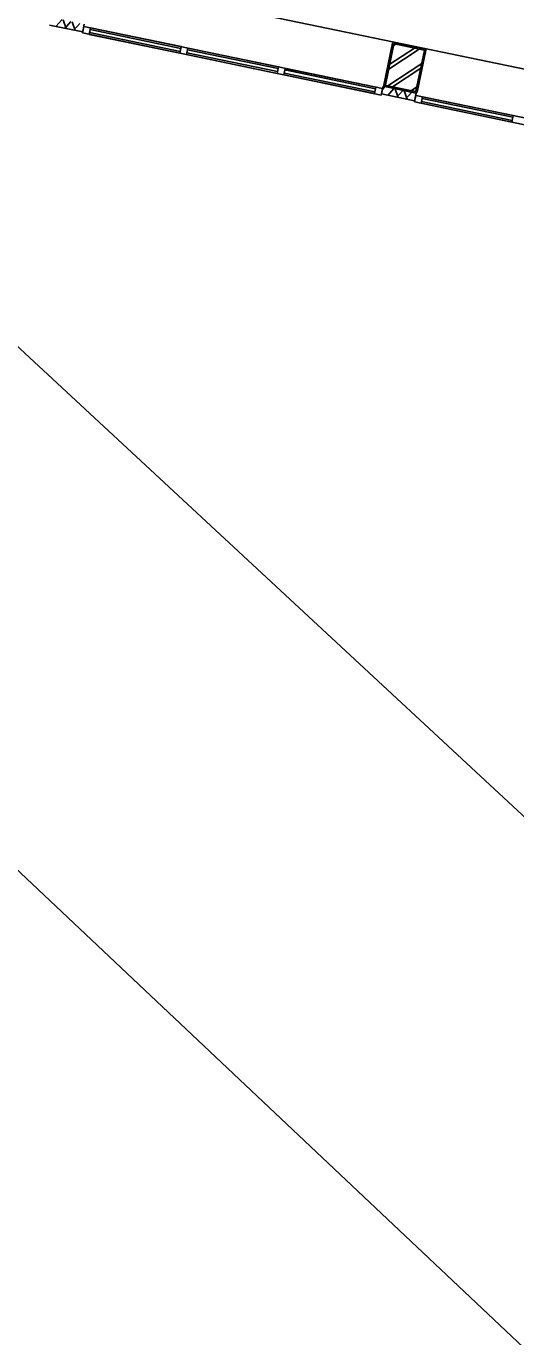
# Model space of a CAD drawing. Extents: x 81065 to 81486, y 452384 to 452681.
# Drawn here: x 81105.72 to 81110.05, y 452562.34 to 452573.94 of the extents above; entities that cross this region are included whole.
import ezdxf

# ---------------------------------------------------------------- set-up
doc = ezdxf.new("R2010")
doc.units = 0
doc.layers.add('B-BH-VH-KANTOPSLUITING-GV', color=7, linetype='Continuous')

msp = doc.modelspace()

# ---------------------------------------------------------------- linework, layer by layer
at = {"layer": 'B-BH-VH-KANTOPSLUITING-GV'}
for p, q in [((81131.094, 452569.213), (81080.767, 452579.66)), ((81105.983, 452573.943), (81106.037, 452574.003)), ((81106.073, 452573.924), (81106.048, 452574.001)), ((81106.073, 452573.924), (81106.048, 452574.001)), ((81105.926, 452573.955), (81106.22, 452573.894)), ((81106.062, 452573.926), (81106.116, 452573.987)), ((81106.152, 452573.908), (81106.127, 452573.984)), ((81106.141, 452573.91), (81106.195, 452573.97)), ((81106.23, 452573.943), (81106.218, 452573.885)), ((81106.23, 452573.943), (81106.218, 452573.885)), ((81108.862, 452573.336), (81106.218, 452573.885)), ((81106.218, 452573.885), (81108.862, 452573.336)), ((81106.234, 452573.962), (81106.22, 452573.894)), ((81108.874, 452573.394), (81106.23, 452573.943)), ((81106.23, 452573.943), (81108.874, 452573.394)), ((81106.289, 452573.93), (81106.277, 452573.873)), ((81106.289, 452573.93), (81106.277, 452573.873)), ((81106.289, 452573.93), (81106.277, 452573.873)), ((81106.289, 452573.93), (81106.277, 452573.873)), ((81106.289, 452573.93), (81106.277, 452573.873)), ((81106.289, 452573.93), (81106.277, 452573.873)), ((81106.289, 452573.93), (81106.277, 452573.873)), ((81106.289, 452573.93), (81106.277, 452573.873)), ((81106.289, 452573.93), (81106.277, 452573.873)), ((81106.289, 452573.93), (81106.277, 452573.873)), ((81106.286, 452573.916), (81106.28, 452573.888)), ((81106.286, 452573.916), (81106.28, 452573.888)), ((81106.286, 452573.916), (81106.28, 452573.888)), ((81106.286, 452573.916), (81106.28, 452573.888)), ((81106.286, 452573.916), (81106.28, 452573.888)), ((81106.286, 452573.916), (81106.28, 452573.888)), ((81106.286, 452573.916), (81106.28, 452573.888)), ((81106.286, 452573.916), (81106.28, 452573.888)), ((81106.286, 452573.916), (81106.28, 452573.888)), ((81106.286, 452573.916), (81106.28, 452573.888)), ((81107.083, 452573.721), (81106.28, 452573.888)), ((81106.28, 452573.888), (81107.083, 452573.721)), ((81107.083, 452573.721), (81106.28, 452573.888)), ((81106.28, 452573.888), (81107.083, 452573.721)), ((81107.083, 452573.721), (81106.28, 452573.888)), ((81106.28, 452573.888), (81107.083, 452573.721)), ((81107.083, 452573.721), (81106.28, 452573.888)), ((81106.28, 452573.888), (81107.083, 452573.721)), ((81107.083, 452573.721), (81106.28, 452573.888)), ((81106.28, 452573.888), (81107.083, 452573.721)), ((81107.089, 452573.749), (81106.286, 452573.916)), ((81106.286, 452573.916), (81107.089, 452573.749)), ((81107.089, 452573.749), (81106.286, 452573.916)), ((81106.286, 452573.916), (81107.089, 452573.749)), ((81107.089, 452573.749), (81106.286, 452573.916)), ((81106.286, 452573.916), (81107.089, 452573.749)), ((81107.089, 452573.749), (81106.286, 452573.916)), ((81106.286, 452573.916), (81107.089, 452573.749)), ((81107.089, 452573.749), (81106.286, 452573.916)), ((81106.286, 452573.916), (81107.089, 452573.749)), ((81107.092, 452573.764), (81106.289, 452573.93)), ((81106.289, 452573.93), (81107.092, 452573.764)), ((81107.092, 452573.764), (81106.289, 452573.93)), ((81106.289, 452573.93), (81107.092, 452573.764)), ((81107.092, 452573.764), (81106.289, 452573.93)), ((81106.289, 452573.93), (81107.092, 452573.764)), ((81107.092, 452573.764), (81106.289, 452573.93)), ((81106.289, 452573.93), (81107.092, 452573.764)), ((81107.092, 452573.764), (81106.289, 452573.93)), ((81106.289, 452573.93), (81107.092, 452573.764)), ((81107.08, 452573.706), (81106.277, 452573.873)), ((81106.277, 452573.873), (81107.08, 452573.706)), ((81107.08, 452573.706), (81106.277, 452573.873)), ((81106.277, 452573.873), (81107.08, 452573.706)), ((81107.08, 452573.706), (81106.277, 452573.873)), ((81106.277, 452573.873), (81107.08, 452573.706)), ((81107.08, 452573.706), (81106.277, 452573.873)), ((81106.277, 452573.873), (81107.08, 452573.706)), ((81107.08, 452573.706), (81106.277, 452573.873)), ((81106.277, 452573.873), (81107.08, 452573.706)), ((81108.963, 452573.794), (81108.886, 452573.422)), ((81108.899, 452573.425), (81108.974, 452573.785)), ((81108.968, 452573.8), (81108.963, 452573.794)), ((81108.975, 452573.801), (81108.968, 452573.8)), ((81108.971, 452573.774), (81108.99, 452573.786)), ((81108.974, 452573.785), (81108.975, 452573.788)), ((81109.249, 452573.745), (81108.975, 452573.801)), ((81108.975, 452573.788), (81108.978, 452573.788)), ((81108.978, 452573.788), (81109.241, 452573.734)), ((81107.092, 452573.764), (81107.08, 452573.706)), ((81107.092, 452573.764), (81107.08, 452573.706)), ((81107.092, 452573.764), (81107.08, 452573.706)), ((81107.092, 452573.764), (81107.08, 452573.706)), ((81107.092, 452573.764), (81107.08, 452573.706)), ((81107.092, 452573.764), (81107.08, 452573.706)), ((81107.092, 452573.764), (81107.08, 452573.706)), ((81107.092, 452573.764), (81107.08, 452573.706)), ((81107.092, 452573.764), (81107.08, 452573.706)), ((81107.092, 452573.764), (81107.08, 452573.706)), ((81107.089, 452573.749), (81107.083, 452573.721)), ((81107.089, 452573.749), (81107.083, 452573.721)), ((81107.089, 452573.749), (81107.083, 452573.721)), ((81107.089, 452573.749), (81107.083, 452573.721)), ((81107.089, 452573.749), (81107.083, 452573.721)), ((81107.089, 452573.749), (81107.083, 452573.721)), ((81107.089, 452573.749), (81107.083, 452573.721)), ((81107.089, 452573.749), (81107.083, 452573.721)), ((81107.089, 452573.749), (81107.083, 452573.721)), ((81107.089, 452573.749), (81107.083, 452573.721)), ((81107.151, 452573.751), (81107.139, 452573.694)), ((81107.151, 452573.751), (81107.139, 452573.694)), ((81107.151, 452573.751), (81107.139, 452573.694)), ((81107.151, 452573.751), (81107.139, 452573.694)), ((81107.151, 452573.751), (81107.139, 452573.694)), ((81107.151, 452573.751), (81107.139, 452573.694)), ((81107.151, 452573.751), (81107.139, 452573.694)), ((81107.151, 452573.751), (81107.139, 452573.694)), ((81107.151, 452573.751), (81107.139, 452573.694)), ((81107.151, 452573.751), (81107.139, 452573.694)), ((81107.941, 452573.527), (81107.139, 452573.694)), ((81107.139, 452573.694), (81107.941, 452573.527)), ((81107.941, 452573.527), (81107.139, 452573.694)), ((81107.139, 452573.694), (81107.941, 452573.527)), ((81107.941, 452573.527), (81107.139, 452573.694)), ((81107.139, 452573.694), (81107.941, 452573.527)), ((81107.941, 452573.527), (81107.139, 452573.694)), ((81107.139, 452573.694), (81107.941, 452573.527)), ((81107.941, 452573.527), (81107.139, 452573.694)), ((81107.139, 452573.694), (81107.941, 452573.527)), ((81107.148, 452573.737), (81107.142, 452573.709)), ((81107.148, 452573.737), (81107.142, 452573.709)), ((81107.148, 452573.737), (81107.142, 452573.709)), ((81107.148, 452573.737), (81107.142, 452573.709)), ((81107.148, 452573.737), (81107.142, 452573.709)), ((81107.148, 452573.737), (81107.142, 452573.709)), ((81107.148, 452573.737), (81107.142, 452573.709)), ((81107.148, 452573.737), (81107.142, 452573.709)), ((81107.148, 452573.737), (81107.142, 452573.709)), ((81107.148, 452573.737), (81107.142, 452573.709)), ((81107.142, 452573.709), (81107.945, 452573.543)), ((81107.945, 452573.543), (81107.142, 452573.709)), ((81107.945, 452573.543), (81107.142, 452573.709)), ((81107.142, 452573.709), (81107.945, 452573.543)), ((81107.945, 452573.543), (81107.142, 452573.709)), ((81107.142, 452573.709), (81107.945, 452573.543)), ((81107.945, 452573.543), (81107.142, 452573.709)), ((81107.142, 452573.709), (81107.945, 452573.543)), ((81107.945, 452573.543), (81107.142, 452573.709)), ((81107.142, 452573.709), (81107.945, 452573.543)), ((81107.148, 452573.737), (81107.95, 452573.57)), ((81107.95, 452573.57), (81107.148, 452573.737)), ((81107.95, 452573.57), (81107.148, 452573.737)), ((81107.148, 452573.737), (81107.95, 452573.57)), ((81107.95, 452573.57), (81107.148, 452573.737)), ((81107.148, 452573.737), (81107.95, 452573.57)), ((81107.95, 452573.57), (81107.148, 452573.737)), ((81107.148, 452573.737), (81107.95, 452573.57)), ((81107.95, 452573.57), (81107.148, 452573.737)), ((81107.148, 452573.737), (81107.95, 452573.57)), ((81107.953, 452573.585), (81107.151, 452573.751)), ((81107.151, 452573.751), (81107.953, 452573.585)), ((81107.953, 452573.585), (81107.151, 452573.751)), ((81107.151, 452573.751), (81107.953, 452573.585)), ((81107.953, 452573.585), (81107.151, 452573.751)), ((81107.151, 452573.751), (81107.953, 452573.585)), ((81107.953, 452573.585), (81107.151, 452573.751)), ((81107.151, 452573.751), (81107.953, 452573.585)), ((81107.953, 452573.585), (81107.151, 452573.751)), ((81107.151, 452573.751), (81107.953, 452573.585)), ((81108.928, 452573.566), (81109.197, 452573.743)), ((81108.937, 452573.608), (81109.156, 452573.752)), ((81109.244, 452573.729), (81109.169, 452573.369)), ((81109.18, 452573.361), (81109.257, 452573.733)), ((81109.241, 452573.734), (81109.243, 452573.732)), ((81109.243, 452573.732), (81109.244, 452573.729)), ((81109.256, 452573.74), (81109.249, 452573.745)), ((81109.257, 452573.733), (81109.256, 452573.74)), ((81107.953, 452573.585), (81107.941, 452573.527)), ((81107.953, 452573.585), (81107.941, 452573.527)), ((81107.953, 452573.585), (81107.941, 452573.527)), ((81107.953, 452573.585), (81107.941, 452573.527)), ((81107.953, 452573.585), (81107.941, 452573.527)), ((81107.953, 452573.585), (81107.941, 452573.527)), ((81107.953, 452573.585), (81107.941, 452573.527)), ((81107.953, 452573.585), (81107.941, 452573.527)), ((81107.953, 452573.585), (81107.941, 452573.527)), ((81107.953, 452573.585), (81107.941, 452573.527)), ((81107.95, 452573.57), (81107.945, 452573.543)), ((81107.95, 452573.57), (81107.945, 452573.543)), ((81107.95, 452573.57), (81107.945, 452573.543)), ((81107.95, 452573.57), (81107.945, 452573.543)), ((81107.95, 452573.57), (81107.945, 452573.543)), ((81107.95, 452573.57), (81107.945, 452573.543)), ((81107.95, 452573.57), (81107.945, 452573.543)), ((81107.95, 452573.57), (81107.945, 452573.543)), ((81107.95, 452573.57), (81107.945, 452573.543)), ((81107.95, 452573.57), (81107.945, 452573.543)), ((81108.012, 452573.572), (81108, 452573.515)), ((81108.012, 452573.572), (81108, 452573.515)), ((81108.012, 452573.572), (81108, 452573.515)), ((81108.012, 452573.572), (81108, 452573.515)), ((81108.012, 452573.572), (81108, 452573.515)), ((81108.012, 452573.572), (81108, 452573.515)), ((81108.012, 452573.572), (81108, 452573.515)), ((81108.012, 452573.572), (81108, 452573.515)), ((81108.012, 452573.572), (81108, 452573.515)), ((81108.012, 452573.572), (81108, 452573.515)), ((81108.009, 452573.558), (81108.003, 452573.53)), ((81108.009, 452573.558), (81108.003, 452573.53)), ((81108.009, 452573.558), (81108.003, 452573.53)), ((81108.009, 452573.558), (81108.003, 452573.53)), ((81108.009, 452573.558), (81108.003, 452573.53)), ((81108.009, 452573.558), (81108.003, 452573.53)), ((81108.009, 452573.558), (81108.003, 452573.53)), ((81108.009, 452573.558), (81108.003, 452573.53)), ((81108.009, 452573.558), (81108.003, 452573.53)), ((81108.009, 452573.558), (81108.003, 452573.53)), ((81108.009, 452573.558), (81108.812, 452573.391)), ((81108.812, 452573.391), (81108.009, 452573.558)), ((81108.009, 452573.558), (81108.812, 452573.391)), ((81108.812, 452573.391), (81108.009, 452573.558)), ((81108.812, 452573.391), (81108.009, 452573.558)), ((81108.009, 452573.558), (81108.812, 452573.391)), ((81108.812, 452573.391), (81108.009, 452573.558)), ((81108.009, 452573.558), (81108.812, 452573.391)), ((81108.009, 452573.558), (81108.812, 452573.391)), ((81108.812, 452573.391), (81108.009, 452573.558)), ((81108.815, 452573.406), (81108.012, 452573.572)), ((81108.012, 452573.572), (81108.815, 452573.406)), ((81108.815, 452573.406), (81108.012, 452573.572)), ((81108.012, 452573.572), (81108.815, 452573.406)), ((81108.815, 452573.406), (81108.012, 452573.572)), ((81108.012, 452573.572), (81108.815, 452573.406)), ((81108.815, 452573.406), (81108.012, 452573.572)), ((81108.012, 452573.572), (81108.815, 452573.406)), ((81108.815, 452573.406), (81108.012, 452573.572)), ((81108.012, 452573.572), (81108.815, 452573.406)), ((81108.919, 452573.417), (81109.22, 452573.614)), ((81108.961, 452573.408), (81109.212, 452573.573)), ((81111.11, 452566.034), (81103.121, 452573.45)), ((81108.803, 452573.348), (81108, 452573.515)), ((81108, 452573.515), (81108.803, 452573.348)), ((81108.803, 452573.348), (81108, 452573.515)), ((81108, 452573.515), (81108.803, 452573.348)), ((81108.803, 452573.348), (81108, 452573.515)), ((81108, 452573.515), (81108.803, 452573.348)), ((81108.803, 452573.348), (81108, 452573.515)), ((81108, 452573.515), (81108.803, 452573.348)), ((81108.803, 452573.348), (81108, 452573.515)), ((81108, 452573.515), (81108.803, 452573.348)), ((81108.003, 452573.53), (81108.806, 452573.364)), ((81108.806, 452573.364), (81108.003, 452573.53)), ((81108.003, 452573.53), (81108.806, 452573.364)), ((81108.806, 452573.364), (81108.003, 452573.53)), ((81108.806, 452573.364), (81108.003, 452573.53)), ((81108.003, 452573.53), (81108.806, 452573.364)), ((81108.806, 452573.364), (81108.003, 452573.53)), ((81108.003, 452573.53), (81108.806, 452573.364)), ((81108.003, 452573.53), (81108.806, 452573.364)), ((81108.806, 452573.364), (81108.003, 452573.53)), ((81108.886, 452573.422), (81108.887, 452573.414)), ((81108.9, 452573.422), (81108.899, 452573.425)), ((81108.902, 452573.42), (81108.9, 452573.422)), ((81109.164, 452573.366), (81108.902, 452573.42)), ((81108.815, 452573.406), (81108.803, 452573.348)), ((81108.815, 452573.406), (81108.803, 452573.348)), ((81108.815, 452573.406), (81108.803, 452573.348)), ((81108.815, 452573.406), (81108.803, 452573.348)), ((81108.815, 452573.406), (81108.803, 452573.348)), ((81108.815, 452573.406), (81108.803, 452573.348)), ((81108.815, 452573.406), (81108.803, 452573.348)), ((81108.815, 452573.406), (81108.803, 452573.348)), ((81108.815, 452573.406), (81108.803, 452573.348)), ((81108.815, 452573.406), (81108.803, 452573.348)), ((81108.812, 452573.391), (81108.806, 452573.364)), ((81108.812, 452573.391), (81108.806, 452573.364)), ((81108.812, 452573.391), (81108.806, 452573.364)), ((81108.812, 452573.391), (81108.806, 452573.364)), ((81108.812, 452573.391), (81108.806, 452573.364)), ((81108.812, 452573.391), (81108.806, 452573.364)), ((81108.812, 452573.391), (81108.806, 452573.364)), ((81108.812, 452573.391), (81108.806, 452573.364)), ((81108.812, 452573.391), (81108.806, 452573.364)), ((81108.812, 452573.391), (81108.806, 452573.364)), ((81108.874, 452573.394), (81108.862, 452573.336)), ((81108.874, 452573.394), (81108.862, 452573.336)), ((81108.878, 452573.413), (81108.864, 452573.345)), ((81108.864, 452573.345), (81109.157, 452573.284)), ((81108.872, 452573.384), (81108.895, 452573.41)), ((81109.172, 452573.352), (81108.878, 452573.413)), ((81108.887, 452573.414), (81108.894, 452573.41)), ((81108.894, 452573.41), (81109.168, 452573.353)), ((81108.92, 452573.333), (81108.974, 452573.393)), ((81109.011, 452573.314), (81108.985, 452573.391)), ((81109.011, 452573.314), (81108.985, 452573.391)), ((81108.999, 452573.316), (81109.053, 452573.377)), ((81109.09, 452573.298), (81109.064, 452573.374)), ((81109.078, 452573.3), (81109.132, 452573.36)), ((81109.127, 452573.374), (81109.177, 452573.407)), ((81109.168, 452573.333), (81109.156, 452573.275)), ((81109.168, 452573.333), (81109.156, 452573.275)), ((81109.172, 452573.352), (81109.157, 452573.284)), ((81109.167, 452573.366), (81109.164, 452573.366)), ((81109.169, 452573.369), (81109.167, 452573.366)), ((81109.168, 452573.353), (81109.175, 452573.354)), ((81111.811, 452572.783), (81109.168, 452573.333)), ((81109.168, 452573.333), (81111.811, 452572.783)), ((81109.175, 452573.354), (81109.18, 452573.361)), ((81109.226, 452573.32), (81109.214, 452573.263)), ((81109.226, 452573.32), (81109.214, 452573.263)), ((81109.226, 452573.32), (81109.214, 452573.263)), ((81109.226, 452573.32), (81109.214, 452573.263)), ((81109.226, 452573.32), (81109.214, 452573.263)), ((81109.226, 452573.32), (81109.214, 452573.263)), ((81109.226, 452573.32), (81109.214, 452573.263)), ((81109.226, 452573.32), (81109.214, 452573.263)), ((81109.226, 452573.32), (81109.214, 452573.263)), ((81109.226, 452573.32), (81109.214, 452573.263)), ((81109.223, 452573.306), (81109.218, 452573.278)), ((81109.223, 452573.306), (81109.218, 452573.278)), ((81109.223, 452573.306), (81109.218, 452573.278)), ((81109.223, 452573.306), (81109.218, 452573.278)), ((81109.223, 452573.306), (81109.218, 452573.278)), ((81109.223, 452573.306), (81109.218, 452573.278)), ((81109.223, 452573.306), (81109.218, 452573.278)), ((81109.223, 452573.306), (81109.218, 452573.278)), ((81109.223, 452573.306), (81109.218, 452573.278)), ((81109.223, 452573.306), (81109.218, 452573.278)), ((81110.026, 452573.139), (81109.223, 452573.306)), ((81109.223, 452573.306), (81110.026, 452573.139)), ((81110.026, 452573.139), (81109.223, 452573.306)), ((81109.223, 452573.306), (81110.026, 452573.139)), ((81110.026, 452573.139), (81109.223, 452573.306)), ((81109.223, 452573.306), (81110.026, 452573.139)), ((81110.026, 452573.139), (81109.223, 452573.306)), ((81109.223, 452573.306), (81110.026, 452573.139)), ((81110.026, 452573.139), (81109.223, 452573.306)), ((81109.223, 452573.306), (81110.026, 452573.139)), ((81110.029, 452573.154), (81109.226, 452573.32)), ((81109.226, 452573.32), (81110.029, 452573.154)), ((81110.029, 452573.154), (81109.226, 452573.32)), ((81109.226, 452573.32), (81110.029, 452573.154)), ((81110.029, 452573.154), (81109.226, 452573.32)), ((81109.226, 452573.32), (81110.029, 452573.154)), ((81110.029, 452573.154), (81109.226, 452573.32)), ((81109.226, 452573.32), (81110.029, 452573.154)), ((81110.029, 452573.154), (81109.226, 452573.32)), ((81109.226, 452573.32), (81110.029, 452573.154)), ((81111.799, 452572.726), (81109.156, 452573.275)), ((81109.156, 452573.275), (81111.799, 452572.726)), ((81110.017, 452573.096), (81109.214, 452573.263)), ((81109.214, 452573.263), (81110.017, 452573.096)), ((81110.017, 452573.096), (81109.214, 452573.263)), ((81109.214, 452573.263), (81110.017, 452573.096)), ((81110.017, 452573.096), (81109.214, 452573.263)), ((81109.214, 452573.263), (81110.017, 452573.096)), ((81110.017, 452573.096), (81109.214, 452573.263)), ((81109.214, 452573.263), (81110.017, 452573.096)), ((81110.017, 452573.096), (81109.214, 452573.263)), ((81109.214, 452573.263), (81110.017, 452573.096)), ((81110.02, 452573.111), (81109.218, 452573.278)), ((81109.218, 452573.278), (81110.02, 452573.111)), ((81110.02, 452573.111), (81109.218, 452573.278)), ((81109.218, 452573.278), (81110.02, 452573.111)), ((81110.02, 452573.111), (81109.218, 452573.278)), ((81109.218, 452573.278), (81110.02, 452573.111)), ((81110.02, 452573.111), (81109.218, 452573.278)), ((81109.218, 452573.278), (81110.02, 452573.111)), ((81110.02, 452573.111), (81109.218, 452573.278)), ((81109.218, 452573.278), (81110.02, 452573.111)), ((81110.029, 452573.154), (81110.017, 452573.096)), ((81110.029, 452573.154), (81110.017, 452573.096)), ((81110.029, 452573.154), (81110.017, 452573.096)), ((81110.029, 452573.154), (81110.017, 452573.096)), ((81110.029, 452573.154), (81110.017, 452573.096)), ((81110.029, 452573.154), (81110.017, 452573.096)), ((81110.029, 452573.154), (81110.017, 452573.096)), ((81110.029, 452573.154), (81110.017, 452573.096)), ((81110.029, 452573.154), (81110.017, 452573.096)), ((81110.029, 452573.154), (81110.017, 452573.096)), ((81110.026, 452573.139), (81110.02, 452573.111)), ((81110.026, 452573.139), (81110.02, 452573.111)), ((81110.026, 452573.139), (81110.02, 452573.111)), ((81110.026, 452573.139), (81110.02, 452573.111)), ((81110.026, 452573.139), (81110.02, 452573.111)), ((81110.026, 452573.139), (81110.02, 452573.111)), ((81110.026, 452573.139), (81110.02, 452573.111)), ((81110.026, 452573.139), (81110.02, 452573.111)), ((81110.026, 452573.139), (81110.02, 452573.111)), ((81110.026, 452573.139), (81110.02, 452573.111)), ((81110.12, 452562.249), (81102.152, 452569.768))]:
    msp.add_line(p, q, dxfattribs=at)

doc.saveas('drawing.dxf')
